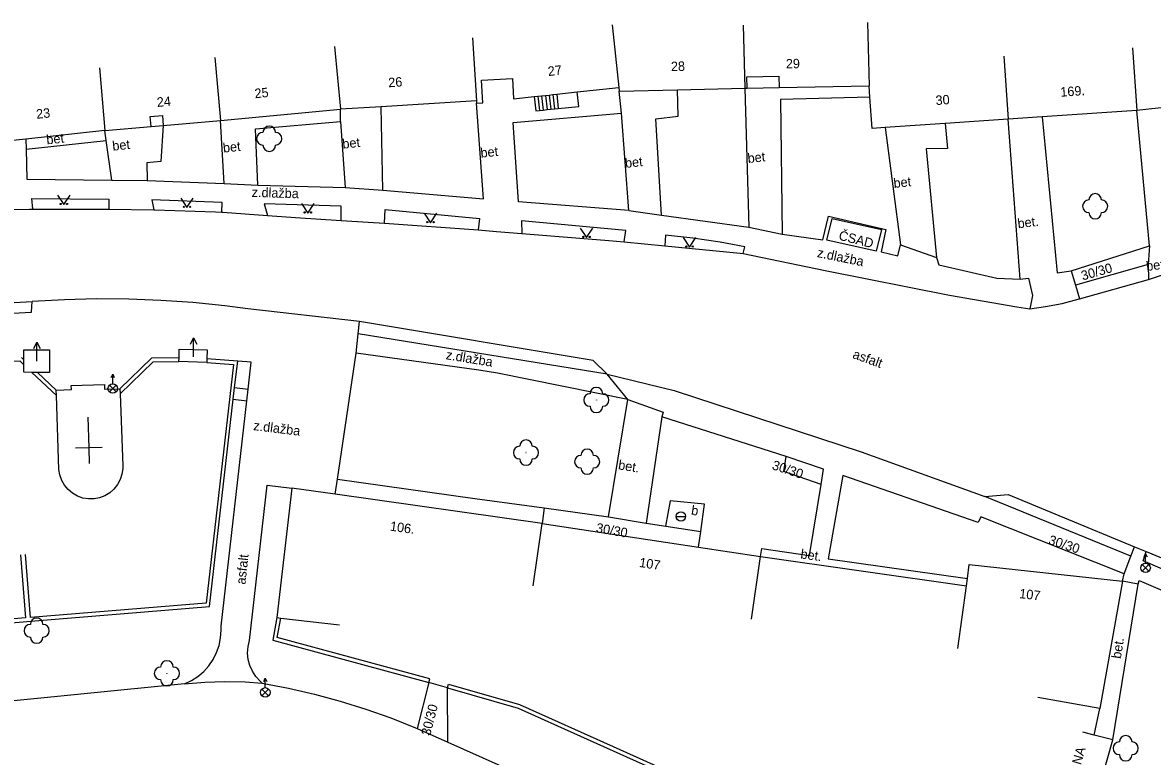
# Model space of a CAD drawing. Extents: x -544674 to -541478, y -1199076 to -1195527.
# Drawn here: x -541723 to -541633.5, y -1198784.2 to -1198726 of the extents above; entities that cross this region are included whole.
import ezdxf

# ---------------------------------------------------------------- set-up
doc = ezdxf.new("R2010")
doc.units = 0
for name, color, linetype in [('BUDOVY_MĚŘ', 7, 'Continuous'), ('POMOC_POPIS', 7, 'Continuous'), ('ROZHRANÍ_PLOCH', 7, 'Continuous'), ('ZELEŇ', 7, 'Continuous'), ('ZN_BP', 7, 'Continuous'), ('ZN_DOPLŇKOVÉ', 7, 'Continuous'), ('ZN_KULTUR', 7, 'Continuous'), ('Č_POPIS_ORIENT', 7, 'Continuous')]:
    doc.layers.add(name, color=color, linetype=linetype)

msp = doc.modelspace()

# ---------------------------------------------------------------- linework, layer by layer
at = {"layer": 'BUDOVY_MĚŘ'}
for points in [[(-541676.3, -1198726.18), (-541675.76, -1198731.15)], [(-541665.9, -1198726.22), (-541665.79, -1198731.22)], [(-541656.04, -1198726.01), (-541655.93, -1198731.01)], [(-541687.37, -1198727.22), (-541687.06, -1198732.21)], [(-541698.31, -1198727.9), (-541697.84, -1198732.88)], [(-541635.04, -1198728), (-541634.71, -1198732.99)], [(-541707.8, -1198728.79), (-541707.36, -1198733.77)], [(-541645.24, -1198728.68), (-541644.91, -1198733.67)], [(-541716.95, -1198729.59), (-541716.52, -1198734.57)], [(-541665.59, -1198731.22), (-541665.61, -1198730.32), (-541663.07, -1198730.26), (-541663.05, -1198731.16)], [(-541687.05, -1198732.41), (-541686.55, -1198732.38), (-541686.67, -1198730.58), (-541684.21, -1198730.43), (-541684.11, -1198732.06), (-541682.48, -1198731.88)], [(-541679.06, -1198731.51), (-541675.76, -1198731.15)], [(-541675.76, -1198731.15), (-541675.75, -1198731.45)], [(-541665.59, -1198731.22), (-541663.05, -1198731.16)], [(-541663.05, -1198731.16), (-541655.93, -1198731.01)], [(-541655.86, -1198731.91), (-541655.93, -1198731.01)], [(-541682.48, -1198731.88), (-541682.18, -1198731.85)], [(-541682.18, -1198731.85), (-541681.89, -1198731.82)], [(-541681.89, -1198731.82), (-541681.59, -1198731.79)], [(-541681.59, -1198731.79), (-541681.29, -1198731.75)], [(-541681.29, -1198731.75), (-541680.99, -1198731.72)], [(-541680.99, -1198731.72), (-541680.69, -1198731.69)], [(-541680.69, -1198731.69), (-541679.06, -1198731.51)], [(-541675.75, -1198731.45), (-541671.11, -1198731.34)], [(-541671.11, -1198731.34), (-541665.79, -1198731.22)], [(-541665.79, -1198731.22), (-541665.59, -1198731.22)], [(-541654.64, -1198734.33), (-541655.67, -1198734.4), (-541655.86, -1198731.91)], [(-541707.36, -1198733.77), (-541697.84, -1198732.88)], [(-541694.61, -1198732.68), (-541697.84, -1198732.88)], [(-541687.06, -1198732.21), (-541694.61, -1198732.68)], [(-541687.06, -1198732.21), (-541687.05, -1198732.41)], [(-541634.71, -1198732.99), (-541642.19, -1198733.49)], [(-541632.06, -1198732.68), (-541634.71, -1198732.99)], [(-541712.86, -1198734.25), (-541712.92, -1198733.46), (-541711.96, -1198733.38), (-541711.89, -1198734.17)], [(-541711.89, -1198734.17), (-541707.36, -1198733.77)], [(-541644.91, -1198733.67), (-541649.9, -1198734.01)], [(-541642.19, -1198733.49), (-541644.91, -1198733.67)], [(-541716.52, -1198734.57), (-541722.79, -1198735.24)], [(-541716.52, -1198734.57), (-541712.86, -1198734.25)], [(-541712.86, -1198734.25), (-541711.89, -1198734.17)], [(-541649.9, -1198734.01), (-541654.64, -1198734.33)], [(-541722.79, -1198735.24), (-541726.18, -1198735.6)], [(-541659.27, -1198743.25), (-541658.85, -1198741.53), (-541654.95, -1198742.41), (-541655.37, -1198744.13), (-541659.27, -1198743.25)], [(-541720.37, -1198755.14), (-541719.18, -1198755.11), (-541719.19, -1198754.77), (-541716.55, -1198754.71), (-541716.54, -1198755.07), (-541715.33, -1198755.04)], [(-541720.36, -1198755.56), (-541720.37, -1198755.14)], [(-541715.33, -1198755.04), (-541715.32, -1198755.45)], [(-541715.32, -1198755.45), (-541715.11, -1198761.16), (-541715.11, -1198761.37), (-541715.17, -1198761.81), (-541715.31, -1198762.24), (-541715.52, -1198762.64), (-541715.8, -1198762.99), (-541716.14, -1198763.29), (-541716.52, -1198763.52), (-541716.94, -1198763.68), (-541717.38, -1198763.77), (-541717.83, -1198763.77), (-541718.28, -1198763.7), (-541718.7, -1198763.55), (-541719.09, -1198763.32), (-541719.43, -1198763.03), (-541719.72, -1198762.69), (-541719.94, -1198762.3), (-541720.09, -1198761.87), (-541720.16, -1198761.43), (-541720.36, -1198755.56)], [(-541717.86, -1198757.29), (-541717.8, -1198759.73)], [(-541717.8, -1198759.73), (-541718.84, -1198759.75)], [(-541716.73, -1198759.7), (-541717.8, -1198759.73)], [(-541717.8, -1198759.73), (-541717.77, -1198760.97)], [(-541701.69, -1198762.91), (-541702.88, -1198773.18)], [(-541698.25, -1198763.4), (-541701.69, -1198762.91)], [(-541681.86, -1198765.72), (-541698.25, -1198763.4)], [(-541682.56, -1198770.67), (-541681.86, -1198765.72)], [(-541681.86, -1198765.72), (-541669.46, -1198767.6)], [(-541669.46, -1198767.6), (-541664.54, -1198768.35)], [(-541665.24, -1198773.3), (-541664.54, -1198768.35)], [(-541664.54, -1198768.35), (-541648.2, -1198770.67)], [(-541648.13, -1198770.07), (-541648, -1198768.96), (-541635.83, -1198770.3)], [(-541648.2, -1198770.67), (-541648.13, -1198770.07)], [(-541635.83, -1198770.3), (-541637.64, -1198780.39)], [(-541648.9, -1198775.62), (-541648.2, -1198770.67)], [(-541702.88, -1198773.18), (-541702.58, -1198773.22)], [(-541702.58, -1198773.22), (-541697.91, -1198773.76)], [(-541637.64, -1198780.39), (-541642.56, -1198779.51)], [(-541638.07, -1198782.5), (-541638.99, -1198782.26)], [(-541636.6, -1198782.88), (-541638.07, -1198782.5)], [(-541637.89, -1198787.44), (-541636.6, -1198782.88)]]:
    msp.add_lwpolyline(points, dxfattribs=at)
at = {"layer": 'ROZHRANÍ_PLOCH'}
for points in [[(-541682.48, -1198731.88), (-541682.36, -1198733), (-541682.06, -1198732.97)], [(-541682.18, -1198731.85), (-541682.06, -1198732.97)], [(-541681.89, -1198731.82), (-541681.76, -1198732.94)], [(-541681.59, -1198731.79), (-541681.46, -1198732.91)], [(-541681.29, -1198731.75), (-541681.17, -1198732.88)], [(-541680.99, -1198731.72), (-541680.87, -1198732.85)], [(-541680.69, -1198731.69), (-541680.57, -1198732.82)], [(-541680.57, -1198732.82), (-541678.93, -1198732.67), (-541679.06, -1198731.51)], [(-541675.56, -1198733.19), (-541675.75, -1198731.45)], [(-541672.38, -1198741.28), (-541672.84, -1198733.63), (-541671.06, -1198733.42), (-541671.11, -1198731.34)], [(-541665.79, -1198731.22), (-541665.46, -1198742.23)], [(-541655.86, -1198731.91), (-541662.96, -1198732.11), (-541662.83, -1198742.77)], [(-541697.85, -1198733.85), (-541697.84, -1198732.88)], [(-541694.49, -1198739.29), (-541694.61, -1198732.68)], [(-541694.49, -1198739.29), (-541686.51, -1198739.97), (-541687.05, -1198732.41)], [(-541682.06, -1198732.97), (-541681.76, -1198732.94)], [(-541681.76, -1198732.94), (-541681.46, -1198732.91)], [(-541681.46, -1198732.91), (-541681.17, -1198732.88)], [(-541681.17, -1198732.88), (-541680.87, -1198732.85)], [(-541680.87, -1198732.85), (-541680.57, -1198732.82)], [(-541633.7, -1198743.7), (-541634.71, -1198732.99)], [(-541707.07, -1198738.76), (-541707.36, -1198733.77)], [(-541704.38, -1198738.9), (-541704.59, -1198734.42), (-541697.85, -1198733.85)], [(-541697.85, -1198733.85), (-541697.48, -1198739.07)], [(-541674.97, -1198740.9), (-541683.73, -1198740.22), (-541684.15, -1198733.93), (-541675.56, -1198733.19)], [(-541674.97, -1198740.9), (-541675.56, -1198733.19)], [(-541643.95, -1198746.34), (-541644.91, -1198733.67)], [(-541642.19, -1198733.49), (-541641.01, -1198745.84), (-541639.9, -1198745.7)], [(-541716.41, -1198735.37), (-541716.52, -1198734.57)], [(-541711.89, -1198734.17), (-541712.09, -1198737.03), (-541713.2, -1198737.13), (-541713.18, -1198738.52)], [(-541654.64, -1198734.33), (-541653.43, -1198743.63)], [(-541649.9, -1198734.01), (-541649.72, -1198735.98), (-541651.4, -1198736.02), (-541650.59, -1198744.62)], [(-541722.79, -1198735.24), (-541722.77, -1198736.05)], [(-541722.77, -1198736.05), (-541716.41, -1198735.37)], [(-541715.97, -1198738.49), (-541716.41, -1198735.37)], [(-541722.77, -1198736.05), (-541722.71, -1198738.43), (-541715.97, -1198738.49)], [(-541715.97, -1198738.49), (-541713.18, -1198738.52)], [(-541713.18, -1198738.52), (-541707.07, -1198738.76)], [(-541707.07, -1198738.76), (-541704.38, -1198738.9)], [(-541704.38, -1198738.9), (-541697.48, -1198739.07)], [(-541697.48, -1198739.07), (-541694.49, -1198739.29)], [(-541722.23, -1198740.81), (-541722.32, -1198739.96), (-541716.2, -1198740.01), (-541716.21, -1198740.81)], [(-541707.26, -1198741.03), (-541707.23, -1198740.26), (-541712.8, -1198740.07), (-541712.64, -1198740.86)], [(-541725.52, -1198740.85), (-541722.49, -1198740.81), (-541722.23, -1198740.81)], [(-541722.23, -1198740.81), (-541717.4, -1198740.8), (-541716.21, -1198740.81)], [(-541716.21, -1198740.81), (-541712.64, -1198740.86)], [(-541712.64, -1198740.86), (-541712.58, -1198740.86), (-541707.75, -1198741.01), (-541707.26, -1198741.03)], [(-541707.26, -1198741.03), (-541707.17, -1198741.03), (-541703.63, -1198741.3)], [(-541697.79, -1198741.7), (-541697.79, -1198740.56), (-541703.88, -1198740.39), (-541703.63, -1198741.3)], [(-541694.36, -1198741.9), (-541694.3, -1198740.84), (-541686.83, -1198741.55), (-541686.92, -1198742.45)], [(-541674.97, -1198740.9), (-541672.38, -1198741.28)], [(-541703.63, -1198741.3), (-541701.41, -1198741.47), (-541697.79, -1198741.7)], [(-541697.79, -1198741.7), (-541695.64, -1198741.83), (-541694.36, -1198741.9)], [(-541694.36, -1198741.9), (-541686.92, -1198742.45)], [(-541675.34, -1198743.4), (-541675.21, -1198742.49), (-541683.48, -1198741.72), (-541683.47, -1198742.72)], [(-541672.38, -1198741.28), (-541665.46, -1198742.23)], [(-541662.83, -1198742.77), (-541659.6, -1198743.24), (-541659.14, -1198741.35), (-541654.59, -1198742.42), (-541654.97, -1198744.19), (-541653.64, -1198744.51), (-541653.43, -1198743.63)], [(-541686.92, -1198742.45), (-541685.46, -1198742.56), (-541683.47, -1198742.72)], [(-541683.47, -1198742.72), (-541676.57, -1198743.29), (-541675.34, -1198743.4)], [(-541665.46, -1198742.23), (-541662.83, -1198742.77)], [(-541675.34, -1198743.4), (-541672.12, -1198743.71)], [(-541665.9, -1198744.31), (-541665.78, -1198743.78), (-541667.74, -1198743.42), (-541669.89, -1198743.1), (-541672.06, -1198742.86), (-541672.12, -1198743.71)], [(-541672.12, -1198743.71), (-541666.14, -1198744.29), (-541665.9, -1198744.31)], [(-541653.43, -1198743.63), (-541650.59, -1198744.62)], [(-541639.9, -1198745.7), (-541633.7, -1198743.7)], [(-541633.7, -1198743.7), (-541633.8, -1198745.18)], [(-541665.9, -1198744.31), (-541659.4, -1198745.66), (-541649.56, -1198747.63), (-541644.22, -1198748.55), (-541643.19, -1198748.7)], [(-541650.59, -1198744.62), (-541650.4, -1198745.22), (-541645.8, -1198746.26), (-541643.95, -1198746.34)], [(-541633.8, -1198745.18), (-541639.56, -1198746.83)], [(-541633.8, -1198745.18), (-541633.77, -1198746.37)], [(-541633.77, -1198746.37), (-541631.04, -1198745.48)], [(-541643.95, -1198746.34), (-541643.29, -1198746.26), (-541642.96, -1198747.65), (-541643.19, -1198748.7)], [(-541639.9, -1198745.7), (-541639.56, -1198746.83)], [(-541639.23, -1198747.9), (-541633.77, -1198746.37)], [(-541639.56, -1198746.83), (-541639.23, -1198747.9)], [(-541756.41, -1198750.78), (-541722.33, -1198748.97), (-541722.28, -1198748.13)], [(-541756.37, -1198750.03), (-541722.28, -1198748.13)], [(-541696.34, -1198749.71), (-541705.18, -1198748.7), (-541707, -1198748.47), (-541709.54, -1198748.21), (-541712.08, -1198748.04), (-541714.63, -1198747.94), (-541717.18, -1198747.92), (-541719.73, -1198747.99), (-541722.28, -1198748.13)], [(-541643.19, -1198748.7), (-541641.93, -1198748.53), (-541640.63, -1198748.27), (-541639.36, -1198747.94), (-541639.23, -1198747.9)], [(-541696.44, -1198750.69), (-541696.34, -1198749.71)], [(-541676.69, -1198753.87), (-541677.81, -1198752.79), (-541696.34, -1198749.71)], [(-541696.6, -1198752.23), (-541696.44, -1198750.69)], [(-541676.69, -1198753.87), (-541696.44, -1198750.69)], [(-541722.95, -1198751.94), (-541720.91, -1198751.96), (-541720.91, -1198753.75), (-541721.87, -1198753.74)], [(-541722.95, -1198752.74), (-541722.95, -1198751.94)], [(-541710.65, -1198752.89), (-541710.64, -1198752.59)], [(-541710.64, -1198752.59), (-541710.62, -1198751.89), (-541708.42, -1198751.95), (-541708.44, -1198752.66)], [(-541708.44, -1198752.66), (-541708.45, -1198752.95)], [(-541698.07, -1198762.2), (-541696.6, -1198752.23)], [(-541675.06, -1198755.89), (-541685.4, -1198753.8), (-541686.86, -1198753.56), (-541696.6, -1198752.23)], [(-541722.95, -1198753.15), (-541722.95, -1198752.74)], [(-541722.32, -1198753.74), (-541722.95, -1198753.73), (-541722.95, -1198753.15)], [(-541708.45, -1198752.95), (-541710.65, -1198752.89)], [(-541705.15, -1198755.06), (-541704.91, -1198752.94), (-541705.99, -1198752.86)], [(-541721.87, -1198753.74), (-541722.32, -1198753.74)], [(-541676.69, -1198753.87), (-541671.37, -1198755.17), (-541656.55, -1198760.05), (-541646.76, -1198763.57)], [(-541675.06, -1198755.89), (-541676.69, -1198753.87)], [(-541706.23, -1198754.93), (-541705.15, -1198755.06)], [(-541705.26, -1198755.99), (-541705.15, -1198755.06)], [(-541710.2, -1198778.44), (-541709.65, -1198778.18), (-541709.14, -1198777.85), (-541708.68, -1198777.45), (-541708.28, -1198777), (-541707.93, -1198776.5), (-541707.66, -1198775.95), (-541707.46, -1198775.38), (-541707.34, -1198774.78), (-541707.29, -1198774.18), (-541707.3, -1198773.87), (-541705.26, -1198755.99)], [(-541706.34, -1198755.86), (-541705.26, -1198755.99)], [(-541676.59, -1198765.18), (-541675.06, -1198755.89)], [(-541675.06, -1198755.89), (-541672.26, -1198756.9), (-541672.35, -1198757.27)], [(-541672.35, -1198757.27), (-541673.61, -1198765.7)], [(-541662.49, -1198760.41), (-541672.35, -1198757.27)], [(-541659.73, -1198762.62), (-541662.69, -1198761.61), (-541662.49, -1198760.41)], [(-541659.73, -1198762.62), (-541659.54, -1198761.42), (-541662.49, -1198760.41)], [(-541698.25, -1198763.4), (-541698.07, -1198762.2)], [(-541698.07, -1198762.2), (-541687.2, -1198763.75), (-541681.69, -1198764.49)], [(-541635.69, -1198769.71), (-541647.06, -1198765.19), (-541647.27, -1198765.65), (-541658.01, -1198761.91), (-541659.16, -1198768.53), (-541648.13, -1198770.07)], [(-541704.05, -1198778.37), (-541704.21, -1198778.23), (-541704.54, -1198777.86), (-541704.82, -1198777.43), (-541705.02, -1198776.97), (-541705.15, -1198776.49), (-541705.2, -1198775.99), (-541705.17, -1198775.48), (-541705.06, -1198774.99), (-541703.66, -1198762.67), (-541701.69, -1198762.91)], [(-541664.54, -1198768.35), (-541664.44, -1198767.71), (-541660.65, -1198768.27), (-541659.73, -1198762.62)], [(-541646.76, -1198763.57), (-541644.9, -1198763.42), (-541634.89, -1198767.56)], [(-541669.27, -1198766.36), (-541668.98, -1198764.18), (-541671.69, -1198763.92), (-541672.08, -1198765.93)], [(-541635.16, -1198768.3), (-541646.76, -1198763.57)], [(-541681.69, -1198764.49), (-541681.86, -1198765.72)], [(-541681.69, -1198764.49), (-541676.59, -1198765.18)], [(-541676.59, -1198765.18), (-541673.61, -1198765.7)], [(-541673.61, -1198765.7), (-541669.27, -1198766.36)], [(-541669.46, -1198767.6), (-541669.27, -1198766.36)], [(-541635.16, -1198768.3), (-541634.89, -1198767.56)], [(-541634.89, -1198767.56), (-541633.96, -1198767.95)], [(-541635.69, -1198769.71), (-541635.16, -1198768.3)], [(-541597.95, -1198783.96), (-541608.89, -1198779.58), (-541624.02, -1198773.08), (-541634.2, -1198768.69), (-541633.96, -1198767.95)], [(-541633.96, -1198767.95), (-541602.09, -1198781.13), (-541601.95, -1198781.19), (-541601.07, -1198781.61), (-541600.22, -1198782.1), (-541599.41, -1198782.66), (-541598.66, -1198783.28), (-541597.95, -1198783.96)], [(-541635.83, -1198770.3), (-541635.69, -1198769.71)], [(-541636.6, -1198782.88), (-541634.6, -1198770.54)], [(-541634.6, -1198770.54), (-541635.83, -1198770.3)], [(-541634.6, -1198770.54), (-541634.52, -1198770.25), (-541624.37, -1198774.59), (-541609.48, -1198780.97), (-541597.37, -1198785.93)], [(-541710.2, -1198778.44), (-541725.87, -1198780), (-541761.28, -1198783.4), (-541783.3, -1198785.55), (-541789.31, -1198786.01), (-541799.01, -1198787.05)], [(-541710.2, -1198778.44), (-541708.6, -1198778.31), (-541707, -1198778.26), (-541705.4, -1198778.28), (-541704.05, -1198778.37)], [(-541704.05, -1198778.37), (-541701.97, -1198778.77), (-541699.91, -1198779.25), (-541697.86, -1198779.8), (-541695.84, -1198780.43), (-541693.85, -1198781.14), (-541691.88, -1198781.92), (-541691.77, -1198781.97)], [(-541690.84, -1198778.32), (-541691.77, -1198781.97)], [(-541689.33, -1198783.06), (-541689.36, -1198778.74)], [(-541638.07, -1198782.5), (-541637.64, -1198780.39)], [(-541691.77, -1198781.97), (-541689.33, -1198783.06)], [(-541689.33, -1198783.06), (-541671.76, -1198790.9), (-541656.35, -1198797.81)]]:
    msp.add_lwpolyline(points, dxfattribs=at)
at = {"layer": 'ZELEŇ'}
for centre in [(-541703.49, -1198735.22), (-541638, -1198740.57), (-541677.55, -1198755.93), (-541683.13, -1198760.1), (-541678.28, -1198760.82), (-541721.93, -1198774.22), (-541711.6, -1198777.6), (-541635.58, -1198783.54)]:
    msp.add_circle(centre, 0.0005, dxfattribs=at)
for centre, start, end in [((-541703.99, -1198735.22), 89.99999, 269.99999), ((-541703.49, -1198734.72), 0, 179.99999), ((-541702.99, -1198735.22), 270, 89.99999), ((-541703.49, -1198735.72), 179.99999, 359.99999), ((-541638.5, -1198740.57), 89.99999, 269.99999), ((-541638, -1198740.07), 0, 179.99999), ((-541637.5, -1198740.57), 270, 89.99999), ((-541638, -1198741.07), 179.99999, 359.99999), ((-541677.55, -1198755.43), 0, 179.99999), ((-541678.05, -1198755.93), 89.99999, 269.99999), ((-541677.05, -1198755.93), 270, 89.99999), ((-541677.55, -1198756.43), 179.99999, 359.99999), ((-541683.63, -1198760.1), 89.99999, 269.99999), ((-541683.13, -1198759.6), 0, 179.99999), ((-541682.63, -1198760.1), 270, 89.99999), ((-541678.28, -1198760.32), 0, 179.99999), ((-541683.13, -1198760.6), 179.99999, 359.99999), ((-541678.78, -1198760.82), 89.99999, 269.99999), ((-541677.78, -1198760.82), 270, 89.99999), ((-541678.28, -1198761.32), 179.99999, 359.99999), ((-541721.93, -1198773.72), 0, 179.99999), ((-541722.43, -1198774.22), 89.99999, 269.99999), ((-541721.43, -1198774.22), 270, 89.99999), ((-541721.93, -1198774.72), 179.99999, 359.99999), ((-541711.6, -1198777.1), 0, 179.99999), ((-541712.1, -1198777.6), 89.99999, 269.99999), ((-541711.1, -1198777.6), 270, 89.99999), ((-541711.6, -1198778.1), 179.99999, 359.99999), ((-541636.08, -1198783.54), 89.99999, 269.99999), ((-541635.58, -1198783.04), 0, 179.99999), ((-541635.08, -1198783.54), 270, 89.99999), ((-541635.58, -1198784.04), 179.99999, 359.99999)]:
    msp.add_arc(centre, 0.5, start, end, dxfattribs=at)
at = {"layer": 'ZN_BP'}
for p, q in [((-541715.9, -1198754.645), (-541715.9, -1198753.895)), ((-541716.165, -1198755.284), (-541715.636, -1198754.756)), ((-541715.636, -1198755.288), (-541716.165, -1198754.756)), ((-541634, -1198768.865), (-541634, -1198768.115)), ((-541634.265, -1198769.504), (-541633.736, -1198768.976)), ((-541633.736, -1198769.508), (-541634.265, -1198768.976)), ((-541703.8, -1198778.735), (-541703.8, -1198777.985)), ((-541704.065, -1198779.374), (-541703.536, -1198778.846)), ((-541703.536, -1198779.378), (-541704.065, -1198778.846))]:
    msp.add_line(p, q, dxfattribs=at)
for points in [[(-541716.025, -1198754.145), (-541715.9, -1198753.895), (-541715.775, -1198754.145)], [(-541634.125, -1198768.365), (-541634, -1198768.115), (-541633.875, -1198768.365)], [(-541703.925, -1198778.235), (-541703.8, -1198777.985), (-541703.675, -1198778.235)]]:
    msp.add_lwpolyline(points, dxfattribs=at)
for centre in [(-541715.9, -1198755.02), (-541634, -1198769.24), (-541703.8, -1198779.11)]:
    msp.add_circle(centre, 0.375, dxfattribs=at)
at = {"layer": 'ZN_DOPLŇKOVÉ'}
for p, q in [((-541721.91, -1198752.85), (-541721.91, -1198751.35)), ((-541709.49, -1198752.5), (-541709.49, -1198751)), ((-541671.225, -1198765.16), (-541670.475, -1198765.16))]:
    msp.add_line(p, q, dxfattribs=at)
for points in [[(-541722.16, -1198751.85), (-541721.91, -1198751.35), (-541721.66, -1198751.85)], [(-541709.74, -1198751.5), (-541709.49, -1198751), (-541709.24, -1198751.5)], [(-541723.14, -1198752.56), (-541722.95, -1198752.74)], [(-541710.64, -1198752.59), (-541712.82, -1198752.61), (-541715.33, -1198755.04)], [(-541705.99, -1198752.86), (-541708.44, -1198752.66)], [(-541722.95, -1198753.15), (-541723.25, -1198752.86), (-541756.68, -1198754.07)], [(-541715.32, -1198755.45), (-541712.7, -1198752.91), (-541710.65, -1198752.89)], [(-541708.45, -1198752.95), (-541706.32, -1198753.12), (-541708.5, -1198772.03)], [(-541706.23, -1198754.93), (-541705.99, -1198752.86)], [(-541722.32, -1198753.74), (-541720.36, -1198755.56)], [(-541720.37, -1198755.14), (-541721.87, -1198753.74)], [(-541706.34, -1198755.86), (-541706.23, -1198754.93)], [(-541799.49, -1198779.54), (-541764.13, -1198777.04), (-541722.38, -1198773.46), (-541708.23, -1198772.31), (-541706.34, -1198755.86)], [(-541723.21, -1198768.21), (-541722.81, -1198773.19), (-541743.48, -1198774.97), (-541764.16, -1198776.74), (-541779.67, -1198777.83)], [(-541722.41, -1198773.16), (-541722.81, -1198768.18)], [(-541708.5, -1198772.03), (-541722.41, -1198773.16)], [(-541702.88, -1198773.18), (-541703.2, -1198774.98), (-541690.84, -1198778.32)], [(-541690.84, -1198778.32), (-541690.76, -1198778.03), (-541702.86, -1198774.76), (-541702.58, -1198773.22)], [(-541689.36, -1198778.74), (-541690.84, -1198778.32)], [(-541689.36, -1198778.74), (-541689.28, -1198778.45), (-541683.64, -1198780.07), (-541676.22, -1198783.4), (-541668.81, -1198786.74), (-541661.42, -1198789.8), (-541654.04, -1198792.87), (-541654.15, -1198793.15)], [(-541689.36, -1198778.74), (-541683.74, -1198780.35), (-541668.93, -1198787.01), (-541654.15, -1198793.15)]]:
    msp.add_lwpolyline(points, dxfattribs=at)
msp.add_circle((-541670.85, -1198765.16), 0.375, dxfattribs=at)
at = {"layer": 'ZN_KULTUR'}
for points in [[(-541720.27, -1198739.69), (-541719.77, -1198740.44), (-541719.27, -1198739.69)], [(-541710.51, -1198739.92), (-541710.01, -1198740.67), (-541709.51, -1198739.92)], [(-541700.93, -1198740.36), (-541700.43, -1198741.11), (-541699.93, -1198740.36)], [(-541691.21, -1198741.13), (-541690.71, -1198741.88), (-541690.21, -1198741.13)], [(-541678.83, -1198742.3), (-541678.33, -1198743.05), (-541677.83, -1198742.3)], [(-541670.66, -1198743.06), (-541670.16, -1198743.81), (-541669.66, -1198743.06)]]:
    msp.add_lwpolyline(points, dxfattribs=at)
for centre in [(-541720.02, -1198740.39), (-541719.52, -1198740.39), (-541710.26, -1198740.62), (-541709.76, -1198740.62), (-541700.68, -1198741.06), (-541700.18, -1198741.06), (-541690.96, -1198741.83), (-541690.46, -1198741.83), (-541678.58, -1198743), (-541678.08, -1198743), (-541670.41, -1198743.76), (-541669.91, -1198743.76)]:
    msp.add_circle(centre, 0.05, dxfattribs=at)

# ---------------------------------------------------------------- texts
at = {"layer": 'POMOC_POPIS'}
for s, rotation, p in [('bet', 6.09003, (-541721.12, -1198735.67)), ('bet', 6.09003, (-541715.89, -1198736.17)), ('bet', 6.09003, (-541707.12, -1198736.32)), ('bet', 6.09003, (-541697.65, -1198736.01)), ('bet', 6.09003, (-541686.7, -1198736.72)), ('bet', 6.09003, (-541665.52, -1198737.15)), ('bet', 6.09003, (-541675.24, -1198737.53)), ('bet', 6.09003, (-541653.95, -1198739.12)), ('z.dlažba', 358.36997, (-541704.89, -1198739.83)), ('bet.', 7.09998, (-541644.11, -1198742.32)), ('ČSAD', 345.69002, (-541658.39, -1198743.21)), ('z.dlažba', 348.49997, (-541660.09, -1198744.59)), ('30/30', 15.96003, (-541638.99, -1198746.46)), ('bet.', 7.09998, (-541633.91, -1198745.7)), ('z.dlažba', 350.66999, (-541689.52, -1198752.69)), ('asfalt', 340.21999, (-541657.29, -1198752.59)), ('z.dlažba', 353.05, (-541704.78, -1198758.31)), ('bet.', 350.70002, (-541675.86, -1198761.42)), ('30/30', 341.77001, (-541663.68, -1198761.4)), ('b', 351.34998, (-541670.07, -1198765.02)), ('30/30', 350.10002, (-541677.62, -1198766.41)), ('30/30', 341.77001, (-541641.76, -1198767.33)), ('bet.', 351.92002, (-541661.4, -1198768.48)), ('asfalt', 83.99, (-541705.38, -1198770.58)), ('bet.', 80.89001, (-541635.97, -1198776.48)), ('30/30', 75.71001, (-541690.73, -1198782.59)), ('KŮLNA', 73.70999, (-541639.68, -1198786.77))]:
    msp.add_text(s, height=0.75, rotation=rotation, dxfattribs=at).set_placement(p)
at = {"layer": 'Č_POPIS_ORIENT'}
for s, rotation, p in [('27', 6.21997, (-541681.36, -1198730.25)), ('28', 1.31998, (-541671.63, -1198729.86)), ('29', 1.22, (-541662.52, -1198729.65)), ('25', 5.34002, (-541704.62, -1198732.01)), ('26', 3.54999, (-541694.03, -1198731.14)), ('169.', 3.81, (-541640.74, -1198731.89)), ('24', 4.99, (-541712.37, -1198732.7)), ('30', 3.88001, (-541650.63, -1198732.55)), ('23', 6.09003, (-541721.93, -1198733.64)), ('106.', 351.92999, (-541693.95, -1198766.28)), ('107', 351.36998, (-541674.19, -1198769.16)), ('107', 353.48001, (-541644.05, -1198771.63))]:
    msp.add_text(s, height=0.75, rotation=rotation, dxfattribs=at).set_placement(p)

doc.saveas('drawing.dxf')
